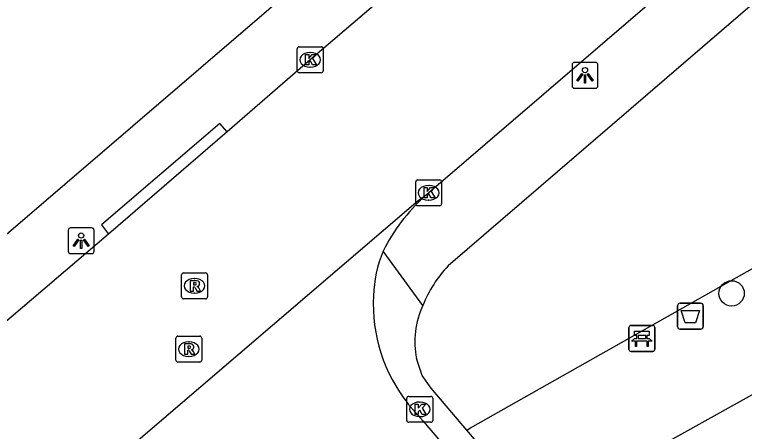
# Model space of a CAD drawing. Extents: x 159353 to 160616, y 385893 to 387321.
# Drawn here: x 160134.73 to 160162.88, y 386588.48 to 386604.57 of the extents above; entities that cross this region are included whole.
import ezdxf

# ---------------------------------------------------------------- set-up
doc = ezdxf.new("R2010")
doc.units = 0
for name, color, linetype in [('IMGEO_Afvalbak', 7, 'Continuous'), ('IMGEO_Bank', 7, 'Continuous'), ('IMGEO_Boom', 7, 'Continuous'), ('IMGEO_Groenvoorziening', 7, 'Continuous'), ('IMGEO_Kolk', 7, 'Continuous'), ('IMGEO_Lichtpunt', 7, 'Continuous'), ('IMGEO_Rijbaan_lokaal_open', 7, 'Continuous'), ('IMGEO_Rioolput', 7, 'Continuous'), ('IMGEO_Voetpad_open', 7, 'Continuous')]:
    doc.layers.add(name, color=color, linetype=linetype)

msp = doc.modelspace()

# ---------------------------------------------------------------- linework, layer by layer
at = {"layer": 'IMGEO_Afvalbak'}
for p, q in [((160160.303, 386592.528), (160160.303, 386593.328)), ((160160.303, 386593.328), (160160.303, 386592.528)), ((160160.403, 386593.428), (160161.193, 386593.428)), ((160161.193, 386593.428), (160160.403, 386593.428)), ((160161.293, 386593.328), (160161.293, 386592.528)), ((160161.293, 386592.528), (160161.293, 386593.328)), ((160161.193, 386592.428), (160160.403, 386592.428)), ((160160.403, 386592.428), (160161.193, 386592.428))]:
    msp.add_line(p, q, dxfattribs=at)
msp.add_lwpolyline([(160160.446, 386593.142), (160161.15, 386593.142), (160161.001, 386592.672), (160160.595, 386592.672), (160160.446, 386593.142)], dxfattribs=at)
for centre, start, end in [((160160.403, 386593.328), 90, 180), ((160160.403, 386593.328), 90, 180), ((160161.193, 386593.328), 0, 90), ((160161.193, 386593.328), 360, 90), ((160160.403, 386592.528), 180, 270), ((160160.403, 386592.528), 180, 270), ((160161.193, 386592.528), 270, 0), ((160161.193, 386592.528), 270, 0)]:
    msp.add_arc(centre, 0.1, start, end, dxfattribs=at)
at = {"layer": 'IMGEO_Bank'}
for p, q in [((160158.426, 386591.645), (160158.426, 386592.486)), ((160158.426, 386592.486), (160158.426, 386591.645)), ((160158.501, 386592.57), (160159.342, 386592.57)), ((160159.342, 386592.57), (160158.501, 386592.57)), ((160159.426, 386592.495), (160159.426, 386591.654)), ((160159.426, 386591.654), (160159.426, 386592.495)), ((160158.735, 386592.076), (160158.735, 386592.182)), ((160158.779, 386592.182), (160158.779, 386592.076)), ((160159.067, 386592.188), (160158.785, 386592.188)), ((160159.073, 386592.076), (160159.073, 386592.182)), ((160159.117, 386592.182), (160159.117, 386592.076)), ((160159.123, 386591.968), (160158.73, 386591.968)), ((160158.785, 386592.07), (160159.067, 386592.07)), ((160159.351, 386591.57), (160158.51, 386591.57)), ((160158.51, 386591.57), (160159.351, 386591.57))]:
    msp.add_line(p, q, dxfattribs=at)
for points in [[(160158.729, 386592.188), (160158.643, 386592.188), (160158.643, 386592.349), (160159.206, 386592.349), (160159.206, 386592.188), (160159.123, 386592.188)], [(160158.673, 386591.968), (160158.531, 386591.968), (160158.643, 386592.07), (160158.729, 386592.07)], [(160158.723, 386591.961), (160158.723, 386591.754), (160158.68, 386591.754), (160158.68, 386591.961)], [(160159.123, 386592.07), (160159.206, 386592.07), (160159.318, 386591.968), (160159.179, 386591.968)], [(160159.173, 386591.961), (160159.173, 386591.754), (160159.129, 386591.754), (160159.129, 386591.961)]]:
    msp.add_lwpolyline(points, dxfattribs=at)
for centre, radius, start, end in [((160158.504, 386592.492), 0.0779, 92.4484, 184.2845), ((160158.504, 386592.492), 0.0779, 92.4484, 184.2845), ((160159.348, 386592.492), 0.0779, 2.4484, 94.2845), ((160159.348, 386592.492), 0.0779, 2.4484, 94.2845), ((160158.728, 386592.181), 0.00671, 2.8957, 87.1043), ((160158.785, 386592.181), 0.00671, 92.8957, 177.1043), ((160159.067, 386592.181), 0.00671, 2.8957, 87.1043), ((160159.124, 386592.181), 0.00671, 92.8957, 177.1043), ((160158.673, 386591.961), 0.00671, 2.8957, 87.1043), ((160158.73, 386591.961), 0.00671, 92.8957, 177.1043), ((160158.728, 386592.077), 0.00671, 272.8957, 357.1043), ((160158.785, 386592.077), 0.00671, 182.8957, 267.1043), ((160159.067, 386592.077), 0.00671, 272.8957, 357.1043), ((160159.124, 386592.077), 0.00671, 182.8957, 267.1043), ((160159.122, 386591.961), 0.00671, 2.8957, 87.1043), ((160159.179, 386591.961), 0.00671, 92.8957, 177.1043), ((160158.504, 386591.648), 0.0779, 182.4484, 274.2845), ((160158.504, 386591.648), 0.0779, 182.4484, 274.2845), ((160159.348, 386591.648), 0.0779, 272.4484, 4.2845), ((160159.348, 386591.648), 0.0779, 272.4484, 4.2845)]:
    msp.add_arc(centre, radius, start, end, dxfattribs=at)
at = {"layer": 'IMGEO_Boom'}
msp.add_circle((160162.388, 386593.809), 0.489, dxfattribs=at)
at = {"layer": 'IMGEO_Groenvoorziening'}
for points in [[(160152.173, 386588.533), (160152.319, 386588.616), (160162.578, 386594.425), (160163.689, 386595.054)], [(160159.336, 386587.755), (160164.646, 386590.714), (160166.521, 386587.35), (160169.879, 386581.323)]]:
    msp.add_lwpolyline(points, dxfattribs=at)
at = {"layer": 'IMGEO_Kolk'}
for p, q in [((160145.635, 386602.399), (160145.635, 386603.251)), ((160145.71, 386603.325), (160146.562, 386603.325)), ((160146.636, 386603.251), (160146.636, 386602.399)), ((160146.123, 386603.105), (160146.148, 386603.105)), ((160146.562, 386602.325), (160145.71, 386602.325)), ((160146.146, 386602.545), (160146.121, 386602.545)), ((160150.203, 386597.264), (160150.203, 386598.116)), ((160150.278, 386598.19), (160151.13, 386598.19)), ((160151.204, 386598.116), (160151.204, 386597.264)), ((160150.691, 386597.97), (160150.716, 386597.97)), ((160150.714, 386597.41), (160150.689, 386597.41)), ((160151.13, 386597.19), (160150.278, 386597.19)), ((160149.86, 386588.907), (160149.86, 386589.759)), ((160149.935, 386589.833), (160150.787, 386589.833)), ((160150.861, 386589.759), (160150.861, 386588.907)), ((160150.348, 386589.613), (160150.373, 386589.613)), ((160150.787, 386588.833), (160149.935, 386588.833)), ((160150.371, 386589.053), (160150.346, 386589.053))]:
    msp.add_line(p, q, dxfattribs=at)
for points in [[(160145.635, 386602.399), (160145.635, 386603.251)], [(160145.71, 386603.325), (160146.562, 386603.325)], [(160146.636, 386603.251), (160146.636, 386602.399)], [(160145.956, 386603.025), (160146.079, 386603.025), (160146.079, 386602.874), (160146.209, 386603.025), (160146.373, 386603.025), (160146.227, 386602.874), (160146.38, 386602.625), (160146.228, 386602.625), (160146.143, 386602.789), (160146.079, 386602.722), (160146.079, 386602.625), (160145.956, 386602.625), (160145.956, 386603.025)], [(160146.562, 386602.325), (160145.71, 386602.325)], [(160150.203, 386597.264), (160150.203, 386598.116)], [(160150.278, 386598.19), (160151.13, 386598.19)], [(160151.204, 386598.116), (160151.204, 386597.264)], [(160150.524, 386597.89), (160150.647, 386597.89), (160150.647, 386597.739), (160150.777, 386597.89), (160150.941, 386597.89), (160150.795, 386597.739), (160150.948, 386597.49), (160150.796, 386597.49), (160150.711, 386597.654), (160150.647, 386597.587), (160150.647, 386597.49), (160150.524, 386597.49), (160150.524, 386597.89)], [(160151.13, 386597.19), (160150.278, 386597.19)], [(160149.86, 386588.907), (160149.86, 386589.759)], [(160149.935, 386589.833), (160150.787, 386589.833)], [(160150.861, 386589.759), (160150.861, 386588.907)], [(160150.181, 386589.533), (160150.304, 386589.533), (160150.304, 386589.382), (160150.434, 386589.533), (160150.598, 386589.533), (160150.452, 386589.382), (160150.605, 386589.133), (160150.453, 386589.133), (160150.368, 386589.297), (160150.304, 386589.23), (160150.304, 386589.133), (160150.181, 386589.133), (160150.181, 386589.533)], [(160150.787, 386588.833), (160149.935, 386588.833)]]:
    msp.add_lwpolyline(points, dxfattribs=at)
for centre, start, end in [((160145.712, 386603.249), 91.552, 178.448), ((160145.712, 386603.249), 91.552, 178.448), ((160146.56, 386603.249), 1.552, 88.448), ((160146.56, 386603.249), 1.552, 88.448), ((160145.712, 386602.401), 181.552, 268.448), ((160145.712, 386602.401), 181.552, 268.448), ((160146.56, 386602.401), 271.552, 358.448), ((160146.56, 386602.401), 271.552, 358.448), ((160150.28, 386598.114), 91.552, 178.448), ((160150.28, 386598.114), 91.552, 178.448), ((160151.128, 386598.114), 1.552, 88.448), ((160151.128, 386598.114), 1.552, 88.448), ((160150.28, 386597.266), 181.552, 268.448), ((160150.28, 386597.266), 181.552, 268.448), ((160151.128, 386597.266), 271.552, 358.448), ((160151.128, 386597.266), 271.552, 358.448), ((160149.937, 386589.757), 91.552, 178.448), ((160149.937, 386589.757), 91.552, 178.448), ((160150.785, 386589.757), 1.552, 88.448), ((160150.785, 386589.757), 1.552, 88.448), ((160149.937, 386588.909), 181.552, 268.448), ((160149.937, 386588.909), 181.552, 268.448), ((160150.785, 386588.909), 271.552, 358.448), ((160150.785, 386588.909), 271.552, 358.448)]:
    msp.add_arc(centre, 0.0765, start, end, dxfattribs=at)
for centre, major_axis, ratio, start_param, end_param in [((160146.122, 386602.825), (-0.387, 0.002), 0.722429, 4.712389, 7.853982), ((160146.147, 386602.825), (-0.39, 0.002), 0.717154, 1.570796, 4.712389), ((160150.69, 386597.69), (-0.387, 0.002), 0.722429, 4.712389, 7.853982), ((160150.715, 386597.69), (-0.39, 0.002), 0.717154, 1.570796, 4.712389), ((160150.347, 386589.333), (-0.387, 0.002), 0.722429, 4.712389, 7.853982), ((160150.372, 386589.333), (-0.39, 0.002), 0.717154, 1.570796, 4.712389)]:
    msp.add_ellipse(centre, major_axis=major_axis, ratio=ratio, start_param=start_param, end_param=end_param, dxfattribs=at)
at = {"layer": 'IMGEO_Lichtpunt'}
for p, q in [((160156.234, 386602.628), (160156.234, 386601.821)), ((160156.234, 386602.628), (160156.234, 386601.821)), ((160157.136, 386602.723), (160156.328, 386602.723)), ((160157.136, 386602.723), (160156.328, 386602.723)), ((160157.23, 386601.821), (160157.23, 386602.628)), ((160157.23, 386601.821), (160157.23, 386602.628)), ((160156.328, 386601.727), (160157.136, 386601.727)), ((160156.328, 386601.727), (160157.136, 386601.727)), ((160136.801, 386596.243), (160136.801, 386595.436)), ((160136.801, 386596.243), (160136.801, 386595.436)), ((160137.703, 386596.338), (160136.895, 386596.338)), ((160137.703, 386596.338), (160136.895, 386596.338)), ((160137.797, 386595.436), (160137.797, 386596.243)), ((160137.797, 386595.436), (160137.797, 386596.243)), ((160136.895, 386595.342), (160137.703, 386595.342)), ((160136.895, 386595.342), (160137.703, 386595.342))]:
    msp.add_line(p, q, dxfattribs=at)
for points in [[(160156.608, 386602.292), (160156.647, 386602.264), (160156.459, 386602.002), (160156.421, 386602.029), (160156.608, 386602.292)], [(160156.71, 386602.244), (160156.757, 386602.244), (160156.757, 386601.922), (160156.71, 386601.922), (160156.71, 386602.244)], [(160156.82, 386602.264), (160156.858, 386602.291), (160157.045, 386602.029), (160157.006, 386602.001), (160156.82, 386602.264)], [(160137.175, 386595.907), (160137.214, 386595.879), (160137.026, 386595.617), (160136.988, 386595.644), (160137.175, 386595.907)], [(160137.277, 386595.859), (160137.324, 386595.859), (160137.324, 386595.537), (160137.277, 386595.537), (160137.277, 386595.859)], [(160137.387, 386595.879), (160137.425, 386595.906), (160137.612, 386595.644), (160137.573, 386595.616), (160137.387, 386595.879)]]:
    msp.add_lwpolyline(points, dxfattribs=at)
for centre in [(160156.733, 386602.426), (160137.3, 386596.041)]:
    msp.add_circle(centre, 0.0994, dxfattribs=at)
for centre, start, end in [((160156.328, 386602.628), 90, 180), ((160156.328, 386602.628), 90, 180), ((160157.136, 386602.628), 0, 90), ((160157.136, 386602.628), 0, 90), ((160156.328, 386601.821), 180, 270), ((160156.328, 386601.821), 180, 270), ((160157.136, 386601.821), 270, 0), ((160157.136, 386601.821), 270, 360), ((160136.895, 386596.243), 90, 180), ((160136.895, 386596.243), 90, 180), ((160137.703, 386596.243), 0, 90), ((160137.703, 386596.243), 0, 90), ((160136.895, 386595.436), 180, 270), ((160136.895, 386595.436), 180, 270), ((160137.703, 386595.436), 270, 0), ((160137.703, 386595.436), 270, 360)]:
    msp.add_arc(centre, 0.0946, start, end, dxfattribs=at)
at = {"layer": 'IMGEO_Rijbaan_lokaal_open'}
for points in [[(160162.881, 386608.029), (160161.925, 386607.348), (160161.756, 386607.189), (160150.704, 386597.691), (160150.547, 386597.553)], [(160151.63, 386607.535), (160146.136, 386602.824), (160142.938, 386600.046)], [(160142.938, 386600.046), (160138.349, 386596.1)], [(160150.547, 386597.553), (160150.301, 386597.375), (160136.3, 386585.392)], [(160138.349, 386596.1), (160132.059, 386590.734), (160129.595, 386588.592)], [(160149.906, 386589.549), (160150.487, 386588.871), (160158.516, 386579.462), (160172.019, 386563.821), (160173.756, 386561.984), (160173.771, 386561.969), (160174.603, 386560.997)]]:
    msp.add_lwpolyline(points, dxfattribs=at)
for centre, radius, start, end in [((160155.378, 386592.23), 7.188, 132.2231, 153.4752), ((160153.681, 386593.514), 5.111, 157.8638, 177.802), ((160154.798, 386593.41), 6.232, 177.241, 218.2853)]:
    msp.add_arc(centre, radius, start, end, dxfattribs=at)
at = {"layer": 'IMGEO_Rioolput'}
for p, q in [((160141.174, 386593.672), (160141.174, 386594.524)), ((160141.249, 386594.598), (160142.101, 386594.598)), ((160142.175, 386594.524), (160142.175, 386593.672)), ((160141.662, 386594.378), (160141.687, 386594.378)), ((160142.101, 386593.598), (160141.249, 386593.598)), ((160141.685, 386593.818), (160141.66, 386593.818)), ((160140.952, 386591.231), (160140.952, 386592.083)), ((160141.027, 386592.157), (160141.879, 386592.157)), ((160141.44, 386591.937), (160141.465, 386591.937)), ((160141.953, 386592.083), (160141.953, 386591.231)), ((160141.463, 386591.377), (160141.438, 386591.377)), ((160141.879, 386591.157), (160141.027, 386591.157))]:
    msp.add_line(p, q, dxfattribs=at)
for points in [[(160141.174, 386593.672), (160141.174, 386594.524)], [(160141.249, 386594.598), (160142.101, 386594.598)], [(160142.175, 386594.524), (160142.175, 386593.672)], [(160141.763, 386594.296), (160141.511, 386594.298), (160141.511, 386593.898)], [(160141.689, 386594.217), (160141.635, 386594.217), (160141.635, 386594.136)], [(160141.511, 386593.898), (160141.635, 386593.898), (160141.635, 386594.06), (160141.646, 386594.06)], [(160141.635, 386594.136), (160141.687, 386594.136)], [(160141.693, 386594.031), (160141.764, 386593.898), (160141.904, 386593.898), (160141.839, 386594.024)], [(160142.101, 386593.598), (160141.249, 386593.598)], [(160140.952, 386591.231), (160140.952, 386592.083)], [(160141.027, 386592.157), (160141.879, 386592.157)], [(160141.953, 386592.083), (160141.953, 386591.231)], [(160141.541, 386591.855), (160141.289, 386591.857), (160141.289, 386591.457)], [(160141.289, 386591.457), (160141.413, 386591.457), (160141.413, 386591.619), (160141.424, 386591.619)], [(160141.467, 386591.776), (160141.413, 386591.776), (160141.413, 386591.695)], [(160141.413, 386591.695), (160141.465, 386591.695)], [(160141.471, 386591.59), (160141.542, 386591.457), (160141.682, 386591.457), (160141.617, 386591.583)], [(160141.879, 386591.157), (160141.027, 386591.157)]]:
    msp.add_lwpolyline(points, dxfattribs=at)
for centre, radius, start, end in [((160141.251, 386594.522), 0.0765, 91.552, 178.448), ((160141.251, 386594.522), 0.0765, 91.552, 178.448), ((160142.099, 386594.522), 0.0765, 1.552, 88.448), ((160142.099, 386594.522), 0.0765, 1.552, 88.448), ((160141.695, 386594.121), 0.0964, 77.0061, 93.1865), ((160141.709, 386594.178), 0.0378, 276.6634, 79.6772), ((160141.762, 386594.186), 0.109, 350.3612, 89.416), ((160141.76, 386594.186), 0.112, 277.5842, 350.9817), ((160141.645, 386594.007), 0.0533, 26.0293, 88.6989), ((160141.671, 386594.325), 0.19, 274.7715, 282.9687), ((160141.744, 386593.971), 0.108, 29.5134, 73.7905), ((160141.251, 386593.674), 0.0765, 181.552, 268.448), ((160141.251, 386593.674), 0.0765, 181.552, 268.448), ((160142.099, 386593.674), 0.0765, 271.552, 358.448), ((160142.099, 386593.674), 0.0765, 271.552, 358.448), ((160141.029, 386592.081), 0.0765, 91.552, 178.448), ((160141.029, 386592.081), 0.0765, 91.552, 178.448), ((160141.877, 386592.081), 0.0765, 1.552, 88.448), ((160141.877, 386592.081), 0.0765, 1.552, 88.448), ((160141.423, 386591.566), 0.0533, 26.0293, 88.6989), ((160141.449, 386591.884), 0.19, 274.7715, 282.9687), ((160141.473, 386591.68), 0.0964, 77.0061, 93.1865), ((160141.487, 386591.737), 0.0378, 276.6634, 79.6772), ((160141.54, 386591.745), 0.109, 350.3612, 89.416), ((160141.538, 386591.745), 0.112, 277.5842, 350.9817), ((160141.522, 386591.53), 0.108, 29.5134, 73.7905), ((160141.029, 386591.233), 0.0765, 181.552, 268.448), ((160141.029, 386591.233), 0.0765, 181.552, 268.448), ((160141.877, 386591.233), 0.0765, 271.552, 358.448), ((160141.877, 386591.233), 0.0765, 271.552, 358.448)]:
    msp.add_arc(centre, radius, start, end, dxfattribs=at)
for centre, major_axis, ratio, start_param, end_param in [((160141.661, 386594.098), (-0.387, 0.002), 0.722429, 4.712389, 7.853982), ((160141.686, 386594.098), (-0.39, 0.002), 0.717154, 1.570796, 4.712389), ((160141.439, 386591.657), (-0.387, 0.002), 0.722429, 4.712389, 7.853982), ((160141.464, 386591.657), (-0.39, 0.002), 0.717154, 1.570796, 4.712389)]:
    msp.add_ellipse(centre, major_axis=major_axis, ratio=ratio, start_param=start_param, end_param=end_param, dxfattribs=at)
at = {"layer": 'IMGEO_Voetpad_open'}
for points in [[(160090.811, 386558.67), (160093.321, 386560.82), (160105.45, 386571.234), (160152.311, 386611.469)], [(160165.478, 386606.955), (160151.455, 386594.868)], [(160142.938, 386600.046), (160142.643, 386600.367), (160138.087, 386596.458), (160138.349, 386596.1)], [(160150.483, 386593.345), (160148.946, 386595.44)], [(160152.173, 386588.533), (160150.795, 386590.155), (160150.448, 386590.645), (160150.233, 386591.292)], [(160154.924, 386585.296), (160152.173, 386588.533)]]:
    msp.add_lwpolyline(points, dxfattribs=at)
for centre, radius, start, end in [((160154.946, 386591.569), 4.803, 136.6126, 158.2942), ((160153.429, 386591.944), 3.262, 154.5762, 191.538)]:
    msp.add_arc(centre, radius, start, end, dxfattribs=at)

doc.saveas('drawing.dxf')
